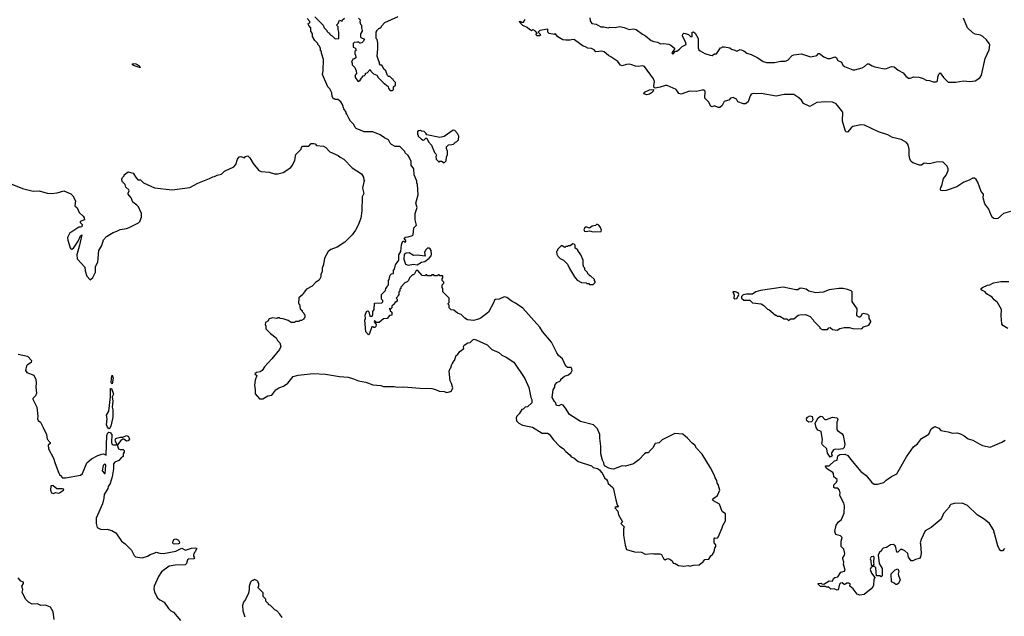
# Model space of a CAD drawing. Extents: x 2086813 to 2278017, y 548126 to 753336.
# Tile 384 of 461: x 2226553 to 2237734, y 642212 to 648987. Entities that reach past the tile are written whole.
import ezdxf

# ---------------------------------------------------------------- set-up
doc = ezdxf.new("R2010")
doc.units = 0

msp = doc.modelspace()

# ---------------------------------------------------------------- linework, layer by layer
at = {"layer": '0CON10XD'}
for points in [[(2229982, 648605), (2229980, 648625), (2229970, 648635), (2229970, 648665), (2229960, 648675), (2229958, 648688), (2229940, 648705), (2229938, 648718), (2229905, 648750), (2229880, 648795), (2229877, 648827), (2229860, 648855), (2229860, 648895), (2229835, 648920), (2229830, 648935), (2229832, 648948), (2229848, 648952), (2229848, 648965), (2229819, 648999)], [(2229905, 649020), (2230000, 648925), (2230010, 648895), (2230040, 648865), (2230040, 648855), (2230055, 648840), (2230070, 648835), (2230070, 648825), (2230085, 648810), (2230100, 648805), (2230135, 648770), (2230178, 648772), (2230178, 648845), (2230168, 648875), (2230170, 648905), (2230152, 648925), (2230170, 648945), (2230185, 648980), (2230215, 648970), (2230220, 648985), (2230240, 649005)], [(2230402, 649005), (2230420, 648985), (2230417, 648963), (2230425, 648938), (2230436, 648925), (2230433, 648895), (2230443, 648865), (2230443, 648855), (2230425, 648828), (2230422, 648795), (2230428, 648785), (2230470, 648765), (2230455, 648740), (2230437, 648723), (2230425, 648720), (2230415, 648720), (2230405, 648730), (2230385, 648730), (2230353, 648727), (2230342, 648715), (2230340, 648675), (2230358, 648668), (2230370, 648655), (2230370, 648635), (2230360, 648625), (2230360, 648595), (2230367, 648587), (2230370, 648555), (2230357, 648543), (2230335, 648540), (2230320, 648505), (2230330, 648495), (2230330, 648475), (2230360, 648445), (2230376, 648406), (2230378, 648375), (2230358, 648352), (2230366, 648326), (2230395, 648290), (2230405, 648290), (2230419, 648301), (2230452, 648348), (2230468, 648352), (2230480, 648365), (2230482, 648378), (2230498, 648382), (2230535, 648420), (2230542, 648402), (2230572, 648372), (2230608, 648358), (2230625, 648330), (2230682, 648272), (2230738, 648228), (2230740, 648205), (2230762, 648182), (2230788, 648182), (2230800, 648195), (2230800, 648225), (2230820, 648245), (2230820, 648275), (2230800, 648295), (2230795, 648310), (2230785, 648310), (2230755, 648340), (2230742, 648342), (2230730, 648355), (2230710, 648405), (2230690, 648425), (2230675, 648460), (2230665, 648470), (2230652, 648472), (2230640, 648485), (2230640, 648505), (2230630, 648515), (2230613, 648573), (2230622, 648655), (2230622, 648725), (2230612, 648762), (2230600, 648775), (2230600, 648845), (2230610, 648855), (2230610, 648865), (2230635, 648890), (2230645, 648890), (2230660, 648905), (2230660, 648915), (2230700, 648955), (2230850, 649025)], [(2237805, 646807), (2237725, 646786), (2237660, 646730), (2237635, 646724), (2237615, 646730), (2237601, 646741), (2237580, 646775), (2237559, 646835), (2237514, 646895), (2237493, 646965), (2237496, 647005), (2237473, 647035), (2237435, 647142), (2237415, 647172), (2237395, 647187), (2237375, 647189), (2237336, 647164), (2237275, 647142), (2237195, 647089), (2237075, 647046), (2237035, 647043), (2237015, 647048), (2237008, 647065), (2237015, 647083), (2237025, 647100), (2237044, 647185), (2237075, 647223), (2237097, 647275), (2237097, 647295), (2237086, 647325), (2237035, 647373), (2236961, 647369), (2236885, 647349), (2236825, 647357), (2236794, 647334), (2236770, 647335), (2236695, 647362), (2236675, 647377), (2236662, 647402), (2236652, 647452), (2236654, 647515), (2236642, 647565), (2236622, 647592), (2236564, 647625), (2236465, 647648), (2236411, 647681), (2236305, 647715), (2236145, 647791), (2236105, 647794), (2236015, 647774), (2235995, 647760), (2235955, 647710), (2235935, 647712), (2235927, 647733), (2235896, 647835), (2235900, 647935), (2235825, 648031), (2235785, 648049), (2235705, 648054), (2235605, 648047), (2235525, 648001), (2235455, 648036), (2235432, 648072), (2235401, 648101), (2235344, 648136), (2235235, 648137), (2235145, 648119), (2234975, 648149), (2234925, 648144), (2234885, 648150), (2234860, 648140), (2234848, 648122), (2234824, 648055), (2234795, 648032), (2234773, 648033), (2234708, 648055), (2234693, 648083), (2234655, 648103), (2234625, 648096), (2234606, 648074), (2234589, 648069), (2234552, 648058), (2234529, 648011), (2234505, 647988), (2234485, 647989), (2234445, 648009), (2234415, 647998), (2234400, 648005), (2234375, 648055), (2234334, 648094), (2234337, 648175), (2234327, 648187), (2234305, 648188), (2234235, 648172), (2234160, 648175), (2234063, 648143), (2234040, 648150), (2234008, 648195), (2233905, 648241), (2233885, 648241), (2233825, 648219), (2233768, 648208), (2233758, 648218), (2233754, 648234), (2233761, 648285), (2233752, 648315), (2233650, 648455), (2233625, 648464), (2233575, 648457), (2233545, 648460), (2233505, 648476), (2233475, 648480), (2233445, 648479), (2233395, 648463), (2233375, 648472), (2233344, 648514), (2233267, 648567), (2233240, 648580), (2233192, 648622), (2233165, 648628), (2233095, 648623), (2233075, 648644), (2233045, 648661), (2233005, 648664), (2232979, 648679), (2232952, 648685), (2232855, 648757), (2232835, 648762), (2232805, 648754), (2232755, 648754), (2232720, 648760), (2232665, 648792), (2232635, 648830), (2232625, 648820), (2232565, 648830), (2232550, 648845), (2232550, 648875), (2232545, 648880), (2232460, 648865), (2232440, 648845), (2232470, 648815), (2232457, 648803), (2232430, 648805), (2232420, 648815), (2232420, 648825), (2232430, 648835), (2232410, 648855), (2232385, 648870), (2232375, 648870), (2232365, 648860), (2232355, 648870), (2232345, 648870), (2232315, 648900), (2232265, 648922), (2232232, 648955), (2232228, 648965), (2232235, 648972), (2232255, 648960), (2232275, 648960), (2232292, 648988)], [(2233027, 649007), (2233030, 648975), (2233050, 648945), (2233100, 648935), (2233154, 648904), (2233185, 648904), (2233235, 648893), (2233255, 648902), (2233315, 648898), (2233365, 648908), (2233417, 648897), (2233475, 648874), (2233525, 648883), (2233555, 648876), (2233625, 648822), (2233659, 648805), (2233725, 648751), (2233755, 648738), (2233795, 648730), (2233831, 648711), (2233865, 648717), (2233925, 648709), (2233948, 648698), (2233990, 648665), (2233990, 648655), (2233960, 648605), (2233965, 648600), (2233975, 648600), (2234002, 648628), (2234015, 648630), (2234045, 648652), (2234075, 648682), (2234120, 648705), (2234117, 648725), (2234079, 648805), (2234085, 648823), (2234095, 648833), (2234115, 648829), (2234147, 648817), (2234170, 648795), (2234185, 648792), (2234190, 648795), (2234190, 648845), (2234205, 648850), (2234222, 648835), (2234258, 648775), (2234257, 648667), (2234266, 648646), (2234282, 648632), (2234335, 648602), (2234394, 648584), (2234415, 648582), (2234445, 648598), (2234465, 648600), (2234512, 648668), (2234525, 648670), (2234535, 648680), (2234555, 648680), (2234616, 648666), (2234635, 648652), (2234675, 648642), (2234695, 648630), (2234735, 648647), (2234775, 648632), (2234812, 648605), (2234861, 648591), (2234935, 648554), (2234994, 648514), (2235035, 648500), (2235125, 648499), (2235195, 648516), (2235245, 648517), (2235275, 648529), (2235325, 648581), (2235343, 648587), (2235432, 648598), (2235535, 648564), (2235590, 648575), (2235605, 648581), (2235625, 648602), (2235635, 648603), (2235685, 648564), (2235725, 648546), (2235755, 648546), (2235815, 648564), (2235825, 648556), (2235842, 648522), (2235885, 648505), (2235902, 648472), (2235919, 648455), (2236015, 648418), (2236035, 648416), (2236120, 648440), (2236148, 648455), (2236182, 648485), (2236195, 648486), (2236232, 648462), (2236262, 648452), (2236375, 648430), (2236398, 648432), (2236455, 648454), (2236485, 648451), (2236528, 648415), (2236585, 648383), (2236616, 648346), (2236645, 648323), (2236666, 648324), (2236705, 648337), (2236763, 648333), (2236805, 648322), (2236845, 648302), (2236886, 648296), (2236925, 648282), (2236959, 648281), (2236975, 648290), (2236979, 648335), (2236991, 648369), (2237005, 648383), (2237045, 648329), (2237095, 648278), (2237185, 648277), (2237225, 648286), (2237275, 648291), (2237344, 648284), (2237405, 648294), (2237457, 648325), (2237475, 648358), (2237517, 648545), (2237563, 648645), (2237570, 648700), (2237564, 648715), (2237530, 648760), (2237492, 648795), (2237465, 648812), (2237405, 648823), (2237376, 648836), (2237318, 648895), (2237272, 649005)], [(2230396, 646654), (2230366, 646595), (2230330, 646545), (2230245, 646460), (2230158, 646402), (2230085, 646377), (2230057, 646353), (2230013, 646277), (2230002, 646208), (2229988, 646165), (2229988, 646125), (2229974, 646096), (2229972, 646065), (2229955, 646030), (2229915, 646008), (2229875, 645962), (2229810, 645925), (2229773, 645877), (2229770, 645865), (2229722, 645828), (2229720, 645765), (2229730, 645755), (2229740, 645705), (2229760, 645685), (2229760, 645675), (2229780, 645655), (2229780, 645645), (2229790, 645635), (2229790, 645605), (2229780, 645595), (2229780, 645585), (2229755, 645570), (2229735, 645570), (2229725, 645560), (2229685, 645560), (2229675, 645550), (2229635, 645550), (2229602, 645572), (2229545, 645590), (2229513, 645593), (2229505, 645600), (2229485, 645600), (2229475, 645592), (2229425, 645600), (2229385, 645590), (2229370, 645565), (2229345, 645550), (2229340, 645525), (2229350, 645505), (2229350, 645475), (2229400, 645425), (2229466, 645376), (2229480, 645345), (2229507, 645317), (2229518, 645275), (2229505, 645240), (2229416, 645134), (2229332, 645045), (2229308, 645005), (2229285, 644988), (2229241, 644979), (2229222, 644965), (2229248, 644945), (2229228, 644895), (2229218, 644835), (2229227, 644783), (2229227, 644737), (2229275, 644680), (2229315, 644682), (2229370, 644715), (2229415, 644723), (2229462, 644785), (2229495, 644807), (2229550, 644825), (2229599, 644861), (2229660, 644935), (2229715, 644949), (2229885, 644968), (2230025, 644963), (2230184, 644936), (2230285, 644926), (2230345, 644910), (2230400, 644885), (2230485, 644870), (2230565, 644841), (2230654, 644834), (2230685, 644821), (2230805, 644820), (2230845, 644814), (2230915, 644816), (2231097, 644803), (2231235, 644799), (2231275, 644789), (2231315, 644768), (2231373, 644763), (2231405, 644753), (2231447, 644763), (2231458, 644772), (2231470, 644805), (2231458, 644855), (2231442, 644885), (2231430, 644995), (2231440, 645025), (2231450, 645035), (2231460, 645075), (2231470, 645085), (2231470, 645095), (2231490, 645115), (2231510, 645175), (2231525, 645180), (2231551, 645219), (2231597, 645253), (2231592, 645275), (2231601, 645289), (2231643, 645317), (2231667, 645323), (2231698, 645352), (2231715, 645358), (2231735, 645352), (2231860, 645295), (2231915, 645242), (2231995, 645208), (2232029, 645179), (2232076, 645156), (2232166, 645096), (2232291, 644911), (2232335, 644810), (2232358, 644698), (2232370, 644675), (2232370, 644635), (2232318, 644592), (2232293, 644587), (2232270, 644565), (2232255, 644560), (2232225, 644510), (2232200, 644485), (2232190, 644465), (2232193, 644433), (2232220, 644405), (2232264, 644384), (2232375, 644358), (2232485, 644292), (2232545, 644292), (2232565, 644282), (2232614, 644214), (2232684, 644144), (2232726, 644116), (2232754, 644084), (2232805, 644040), (2232815, 644022), (2232845, 644010), (2232895, 643970), (2233045, 643920), (2233065, 643900), (2233115, 643890), (2233137, 643877), (2233155, 643850), (2233165, 643850), (2233193, 643783), (2233218, 643765), (2233230, 643745), (2233235, 643720), (2233288, 643675), (2233298, 643655), (2233321, 643535), (2233338, 643478), (2233350, 643465), (2233345, 643450), (2233335, 643460), (2233325, 643450), (2233315, 643450), (2233312, 643442), (2233347, 643407), (2233353, 643363), (2233400, 643285), (2233380, 643265), (2233417, 643227), (2233410, 643205), (2233410, 643135), (2233428, 643018), (2233445, 642970), (2233535, 642943), (2233615, 642942), (2233657, 642917), (2233735, 642926), (2233755, 642921), (2233823, 642923), (2233843, 642913), (2233865, 642870), (2233883, 642853), (2233915, 642868), (2233935, 642862), (2233963, 642843), (2233974, 642814), (2233995, 642810), (2234035, 642788), (2234095, 642780), (2234145, 642788), (2234165, 642780), (2234205, 642792), (2234270, 642795), (2234290, 642815), (2234310, 642825), (2234333, 642857), (2234378, 642862), (2234401, 642899), (2234422, 642915), (2234440, 642945), (2234448, 642985), (2234460, 643005), (2234460, 643025), (2234438, 643045), (2234438, 643092), (2234448, 643102), (2234475, 643100), (2234485, 643110), (2234532, 643215), (2234538, 643242), (2234570, 643295), (2234570, 643375), (2234532, 643402), (2234500, 643485), (2234430, 643525), (2234422, 643535), (2234437, 643555), (2234479, 643585), (2234503, 643645), (2234485, 643710), (2234472, 643725), (2234468, 643755), (2234450, 643785), (2234445, 643810), (2234398, 643898), (2234303, 644053), (2234240, 644120), (2234218, 644155), (2234189, 644179), (2234136, 644236), (2234085, 644280), (2233994, 644286), (2233848, 644215), (2233815, 644180), (2233770, 644175), (2233742, 644125), (2233700, 644085), (2233695, 644070), (2233665, 644068), (2233648, 644055), (2233585, 643988), (2233525, 643943), (2233433, 643917), (2233395, 643922), (2233296, 643884), (2233270, 643885), (2233244, 643894), (2233195, 643920), (2233188, 643955), (2233172, 643985), (2233152, 644055), (2233152, 644145), (2233140, 644235), (2233142, 644275), (2233115, 644340), (2233070, 644385), (2232920, 644425), (2232795, 644503), (2232752, 644575), (2232725, 644608), (2232705, 644618), (2232675, 644602), (2232650, 644605), (2232638, 644638), (2232625, 644650), (2232600, 644695), (2232610, 644785), (2232630, 644815), (2232630, 644835), (2232652, 644868), (2232688, 644882), (2232700, 644895), (2232700, 644905), (2232741, 644939), (2232786, 644954), (2232815, 644980), (2232826, 645005), (2232824, 645024), (2232815, 645037), (2232775, 645038), (2232754, 645054), (2232718, 645135), (2232672, 645175), (2232652, 645205), (2232592, 645325), (2232490, 645445), (2232460, 645495), (2232427, 645535), (2232265, 645712), (2232185, 645768), (2232145, 645788), (2232085, 645832), (2232055, 645838), (2231997, 645813), (2231955, 645810), (2231945, 645800), (2231935, 645770), (2231878, 645665), (2231795, 645602), (2231765, 645588), (2231705, 645572), (2231638, 645578), (2231607, 645597), (2231565, 645640), (2231523, 645653), (2231485, 645690), (2231452, 645692), (2231430, 645715), (2231430, 645745), (2231420, 645755), (2231420, 645765), (2231430, 645775), (2231430, 645825), (2231360, 645895), (2231360, 645935), (2231350, 645945), (2231350, 645975), (2231370, 645995), (2231368, 646008), (2231350, 646025), (2231350, 646045), (2231360, 646055), (2231358, 646078), (2231325, 646080), (2231315, 646090), (2231305, 646090), (2231295, 646080), (2231265, 646080), (2231255, 646090), (2231235, 646090), (2231225, 646080), (2231185, 646080), (2231175, 646090), (2231165, 646090), (2231155, 646080), (2231123, 646083), (2231075, 646140), (2231055, 646140), (2231038, 646102), (2231025, 646090), (2231012, 646088), (2230980, 646055), (2230970, 646025), (2230955, 646010), (2230925, 646000), (2230882, 645948), (2230880, 645935), (2230870, 645925), (2230870, 645905), (2230860, 645895), (2230860, 645865), (2230850, 645855), (2230848, 645842), (2230830, 645825), (2230840, 645815), (2230838, 645792), (2230825, 645780), (2230812, 645778), (2230808, 645762), (2230780, 645735), (2230780, 645715), (2230768, 645702), (2230760, 645700), (2230755, 645710), (2230750, 645705), (2230760, 645700), (2230762, 645682), (2230780, 645665), (2230778, 645632), (2230752, 645628), (2230728, 645592), (2230685, 645590), (2230635, 645550), (2230605, 645550), (2230588, 645568), (2230582, 645568), (2230580, 645555), (2230600, 645525), (2230598, 645502), (2230585, 645490), (2230575, 645490), (2230565, 645500), (2230552, 645498), (2230527, 645423), (2230515, 645410), (2230484, 645444), (2230472, 645575), (2230480, 645595), (2230478, 645632), (2230490, 645675), (2230505, 645680), (2230518, 645668), (2230530, 645620), (2230555, 645620), (2230562, 645638), (2230562, 645675), (2230580, 645695), (2230582, 645768), (2230665, 645770), (2230678, 645782), (2230678, 645798), (2230660, 645815), (2230660, 645865), (2230708, 645912), (2230710, 645935), (2230728, 645952), (2230730, 645965), (2230740, 645975), (2230740, 646025), (2230750, 646035), (2230760, 646085), (2230775, 646100), (2230800, 646105), (2230800, 646145), (2230810, 646155), (2230820, 646205), (2230860, 646255), (2230860, 646315), (2230880, 646355), (2230888, 646432), (2230900, 646465), (2230905, 646470), (2230915, 646470), (2230925, 646460), (2230940, 646465), (2230938, 646478), (2230920, 646495), (2230933, 646517), (2230965, 646520), (2231015, 646537), (2231023, 646545), (2231028, 646622), (2231060, 646655), (2231044, 646714), (2231043, 646785), (2231067, 646855), (2231053, 646905), (2231077, 646997), (2231072, 647115), (2231062, 647135), (2231062, 647155), (2231032, 647225), (2231030, 647295), (2230998, 647335), (2230997, 647375), (2230977, 647427), (2230966, 647446), (2230930, 647475), (2230925, 647490), (2230879, 647539), (2230865, 647548), (2230818, 647548), (2230775, 647568), (2230760, 647585), (2230743, 647623), (2230695, 647646), (2230645, 647680), (2230565, 647713), (2230465, 647712), (2230375, 647752), (2230364, 647764), (2230348, 647795), (2230310, 647835), (2230295, 647860), (2230270, 647915), (2230260, 647925), (2230260, 647935), (2230233, 647973), (2230218, 648025), (2230200, 648055), (2230165, 648080), (2230135, 648080), (2230125, 648090), (2230115, 648090), (2230100, 648115), (2230098, 648155), (2230075, 648200), (2230053, 648223), (2229992, 648365), (2230000, 648405), (2230002, 648535), (2229982, 648605)], [(2227915, 648444), (2227847, 648465), (2227834, 648475), (2227834, 648486), (2227849, 648491), (2227873, 648485), (2227907, 648465), (2227917, 648455), (2227920, 648445), (2227915, 648444)], [(2233675, 648134), (2233640, 648145), (2233648, 648165), (2233705, 648191), (2233750, 648195), (2233747, 648175), (2233727, 648155), (2233705, 648141), (2233675, 648134)], [(2231375, 647360), (2231397, 647383), (2231400, 647425), (2231410, 647455), (2231412, 647495), (2231400, 647525), (2231400, 647545), (2231423, 647567), (2231462, 647568), (2231480, 647575), (2231502, 647598), (2231518, 647602), (2231538, 647622), (2231540, 647665), (2231526, 647696), (2231495, 647730), (2231475, 647732), (2231375, 647662), (2231325, 647650), (2231175, 647680), (2231165, 647700), (2231145, 647718), (2231115, 647720), (2231105, 647730), (2231080, 647725), (2231070, 647715), (2231070, 647685), (2231080, 647675), (2231080, 647665), (2231115, 647630), (2231135, 647620), (2231147, 647623), (2231165, 647640), (2231175, 647640), (2231195, 647600), (2231231, 647561), (2231265, 647480), (2231280, 647465), (2231287, 647447), (2231280, 647435), (2231282, 647402), (2231315, 647370), (2231325, 647380), (2231345, 647380), (2231375, 647360)], [(2226445, 647127), (2226585, 647070), (2226705, 647038), (2226775, 647042), (2226865, 647017), (2226915, 647013), (2226978, 647022), (2227055, 647044), (2227135, 647008), (2227157, 646985), (2227189, 646929), (2227178, 646875), (2227205, 646850), (2227227, 646797), (2227276, 646756), (2227287, 646735), (2227288, 646715), (2227240, 646695), (2227240, 646685), (2227262, 646662), (2227258, 646635), (2227245, 646630), (2227225, 646632), (2227145, 646579), (2227123, 646565), (2227096, 646514), (2227099, 646485), (2227126, 646396), (2227135, 646383), (2227145, 646381), (2227165, 646391), (2227219, 646471), (2227245, 646532), (2227258, 646545), (2227234, 646425), (2227202, 646315), (2227205, 646270), (2227292, 646175), (2227297, 646135), (2227316, 646076), (2227355, 646032), (2227385, 646058), (2227415, 646120), (2227413, 646185), (2227440, 646235), (2227453, 646365), (2227486, 646424), (2227504, 646486), (2227540, 646525), (2227615, 646571), (2227655, 646584), (2227694, 646606), (2227765, 646614), (2227798, 646628), (2227901, 646679), (2227918, 646695), (2227936, 646744), (2227937, 646785), (2227901, 646861), (2227885, 646880), (2227838, 646915), (2227820, 646965), (2227784, 647004), (2227784, 647016), (2227798, 647045), (2227793, 647055), (2227760, 647085), (2227750, 647115), (2227718, 647148), (2227712, 647175), (2227720, 647195), (2227740, 647215), (2227740, 647225), (2227785, 647260), (2227842, 647245), (2227875, 647190), (2227895, 647170), (2227925, 647168), (2227960, 647135), (2228085, 647078), (2228284, 647054), (2228485, 647080), (2228578, 647132), (2228708, 647182), (2228745, 647203), (2228765, 647207), (2228795, 647222), (2228845, 647232), (2228880, 647265), (2228985, 647317), (2229007, 647343), (2229026, 647404), (2229045, 647428), (2229065, 647432), (2229105, 647420), (2229118, 647432), (2229145, 647440), (2229165, 647420), (2229204, 647354), (2229270, 647275), (2229295, 647262), (2229385, 647257), (2229447, 647237), (2229483, 647237), (2229545, 647253), (2229633, 647307), (2229652, 647335), (2229677, 647393), (2229690, 647455), (2229750, 647515), (2229753, 647537), (2229765, 647552), (2229835, 647552), (2229865, 647580), (2229895, 647580), (2229907, 647577), (2229925, 647560), (2230005, 647550), (2230030, 647535), (2230075, 647488), (2230170, 647445), (2230194, 647424), (2230233, 647403), (2230328, 647305), (2230433, 647235), (2230457, 647197), (2230460, 647165), (2230470, 647155), (2230463, 647147), (2230446, 647074), (2230460, 647015), (2230443, 646975), (2230440, 646815), (2230426, 646734), (2230396, 646654)], [(2233065, 646579), (2233155, 646583), (2233160, 646595), (2233147, 646627), (2233128, 646655), (2233115, 646660), (2233105, 646660), (2233092, 646648), (2233055, 646642), (2233025, 646620), (2232995, 646632), (2232975, 646632), (2232958, 646605), (2232967, 646587), (2232985, 646580), (2233025, 646590), (2233065, 646579)], [(2230965, 646199), (2231025, 646211), (2231065, 646203), (2231115, 646234), (2231155, 646241), (2231205, 646278), (2231224, 646306), (2231230, 646325), (2231226, 646365), (2231214, 646384), (2231205, 646391), (2231185, 646391), (2231160, 646370), (2231151, 646345), (2231157, 646303), (2231065, 646314), (2231025, 646308), (2230975, 646340), (2230943, 646337), (2230921, 646319), (2230916, 646266), (2230935, 646212), (2230965, 646199)], [(2233065, 645980), (2233088, 646002), (2233090, 646015), (2233080, 646025), (2233080, 646035), (2233035, 646080), (2233025, 646080), (2233020, 646095), (2233005, 646100), (2233000, 646115), (2232970, 646145), (2232970, 646165), (2232960, 646175), (2232952, 646205), (2232950, 646255), (2232927, 646317), (2232890, 646365), (2232890, 646375), (2232862, 646392), (2232860, 646425), (2232848, 646438), (2232835, 646440), (2232805, 646420), (2232785, 646420), (2232775, 646410), (2232755, 646410), (2232745, 646400), (2232715, 646420), (2232702, 646418), (2232662, 646378), (2232660, 646365), (2232650, 646355), (2232653, 646323), (2232665, 646300), (2232690, 646275), (2232730, 646255), (2232775, 646210), (2232795, 646160), (2232852, 646065), (2232885, 646030), (2232933, 646003), (2232985, 646000), (2232995, 645990), (2233015, 645990), (2233025, 645980), (2233065, 645980)], [(2235835, 645462), (2235868, 645482), (2235915, 645492), (2235972, 645492), (2236015, 645480), (2236115, 645478), (2236135, 645498), (2236195, 645518), (2236220, 645555), (2236220, 645565), (2236200, 645595), (2236200, 645625), (2236185, 645638), (2236135, 645652), (2236117, 645643), (2236105, 645618), (2236095, 645610), (2236085, 645609), (2236060, 645625), (2236062, 645702), (2236007, 645785), (2236008, 645895), (2235995, 645907), (2235955, 645924), (2235906, 645936), (2235855, 645934), (2235745, 645918), (2235676, 645894), (2235595, 645886), (2235515, 645903), (2235485, 645926), (2235445, 645936), (2235415, 645938), (2235390, 645920), (2235365, 645918), (2235222, 645948), (2234965, 645913), (2234914, 645896), (2234875, 645870), (2234805, 645870), (2234768, 645862), (2234750, 645845), (2234750, 645825), (2234775, 645800), (2234845, 645800), (2234875, 645770), (2234975, 645760), (2235005, 645740), (2235045, 645700), (2235060, 645695), (2235135, 645630), (2235145, 645630), (2235155, 645620), (2235185, 645620), (2235235, 645590), (2235265, 645590), (2235285, 645570), (2235305, 645590), (2235345, 645590), (2235395, 645630), (2235413, 645637), (2235475, 645640), (2235528, 645618), (2235565, 645580), (2235570, 645565), (2235640, 645495), (2235640, 645485), (2235665, 645470), (2235725, 645470), (2235742, 645488), (2235755, 645490), (2235785, 645470), (2235835, 645462)], [(2237775, 645482), (2237718, 645515), (2237705, 645532), (2237698, 645625), (2237702, 645695), (2237656, 645775), (2237620, 645805), (2237595, 645836), (2237532, 645875), (2237515, 645898), (2237478, 645915), (2237471, 645925), (2237473, 645935), (2237485, 645944), (2237545, 645973), (2237570, 645975), (2237611, 645999), (2237696, 646014), (2237785, 646014)], [(2234675, 645818), (2234695, 645820), (2234717, 645853), (2234720, 645865), (2234712, 645885), (2234683, 645897), (2234650, 645895), (2234668, 645858), (2234662, 645825), (2234675, 645818)], [(2226535, 645190), (2226642, 645165), (2226689, 645115), (2226685, 645093), (2226642, 645068), (2226630, 645055), (2226621, 645005), (2226635, 644980), (2226715, 644951), (2226735, 644902), (2226742, 644865), (2226737, 644815), (2226743, 644745), (2226732, 644715), (2226704, 644686), (2226704, 644676), (2226748, 644588), (2226759, 644485), (2226757, 644455), (2226763, 644435), (2226788, 644415), (2226820, 644355), (2226858, 644275), (2226867, 644225), (2226898, 644185), (2226900, 644175), (2226878, 644155), (2226881, 644115), (2226939, 644009), (2226955, 643947), (2226996, 643836), (2227005, 643822), (2227030, 643805), (2227030, 643795), (2227040, 643785), (2227074, 643784), (2227245, 643816), (2227265, 643833), (2227315, 643955), (2227369, 644001), (2227441, 644039), (2227485, 644054), (2227505, 644056), (2227535, 644040), (2227542, 644265), (2227555, 644295), (2227565, 644304), (2227581, 644301), (2227598, 644275), (2227595, 644185), (2227605, 644162), (2227615, 644158), (2227660, 644160), (2227674, 644114), (2227695, 644106), (2227730, 644105), (2227740, 644095), (2227740, 644075), (2227730, 644055), (2227730, 644025), (2227705, 644012), (2227678, 643982), (2227635, 643964), (2227617, 643945), (2227618, 643888), (2227602, 643795), (2227579, 643721), (2227559, 643685), (2227556, 643664), (2227513, 643595), (2227510, 643555), (2227492, 643488), (2227423, 643325), (2227420, 643265), (2227435, 643220), (2227477, 643197), (2227545, 643203), (2227559, 643199), (2227600, 643185), (2227645, 643158), (2227710, 643065), (2227750, 643035), (2227822, 642962), (2227855, 642902), (2227869, 642889), (2227945, 642877), (2228005, 642894), (2228035, 642914), (2228082, 642928), (2228105, 642942), (2228145, 642928), (2228185, 642926), (2228325, 642951), (2228395, 642987), (2228435, 642962), (2228504, 642986), (2228545, 642990), (2228560, 642985), (2228562, 642975), (2228528, 642912), (2228527, 642895), (2228537, 642875), (2228530, 642865), (2228469, 642861), (2228458, 642855), (2228448, 642812), (2228433, 642797), (2228317, 642793), (2228250, 642780), (2228164, 642715), (2228130, 642665), (2228082, 642555), (2228077, 642525), (2228086, 642485), (2228120, 642420), (2228145, 642398), (2228195, 642372), (2228245, 642300), (2228270, 642275), (2228299, 642259), (2228378, 642165)], [(2227605, 644850), (2227594, 644865), (2227596, 644915), (2227605, 644950), (2227614, 644915), (2227605, 644850)], [(2227565, 644342), (2227549, 644359), (2227541, 644385), (2227546, 644455), (2227540, 644495), (2227565, 644540), (2227584, 644705), (2227584, 644795), (2227585, 644800), (2227595, 644800), (2227617, 644735), (2227602, 644705), (2227611, 644655), (2227602, 644585), (2227611, 644555), (2227611, 644475), (2227588, 644372), (2227575, 644346), (2227565, 644342)], [(2235515, 644418), (2235493, 644433), (2235488, 644455), (2235498, 644475), (2235525, 644487), (2235551, 644481), (2235558, 644442), (2235554, 644426), (2235545, 644420), (2235515, 644418)], [(2235755, 644020), (2235728, 644065), (2235720, 644115), (2235668, 644158), (2235663, 644175), (2235671, 644215), (2235655, 644310), (2235615, 644327), (2235596, 644355), (2235588, 644405), (2235620, 644465), (2235645, 644483), (2235665, 644480), (2235695, 644448), (2235715, 644448), (2235785, 644472), (2235836, 644466), (2235843, 644445), (2235834, 644415), (2235832, 644335), (2235841, 644321), (2235894, 644284), (2235904, 644264), (2235922, 644165), (2235915, 644127), (2235902, 644115), (2235847, 644107), (2235815, 644110), (2235795, 644101), (2235770, 644070), (2235770, 644055), (2235780, 644035), (2235765, 644022), (2235755, 644020)], [(2237738, 642982), (2237714, 642956), (2237695, 642954), (2237675, 642979), (2237661, 643011), (2237611, 643195), (2237565, 643267), (2237505, 643316), (2237427, 643365), (2237315, 643470), (2237255, 643496), (2237165, 643492), (2237125, 643480), (2237112, 643468), (2237110, 643455), (2237045, 643380), (2237016, 643314), (2236905, 643222), (2236837, 643183), (2236790, 643085), (2236780, 643045), (2236784, 643034), (2236789, 642925), (2236784, 642886), (2236771, 642869), (2236724, 642856), (2236695, 642840), (2236675, 642840), (2236648, 642885), (2236638, 642925), (2236606, 642956), (2236575, 642969), (2236555, 642970), (2236525, 642940), (2236515, 642940), (2236502, 642995), (2236493, 643013), (2236475, 643028), (2236440, 643025), (2236397, 642993), (2236360, 642985), (2236345, 642970), (2236340, 642955), (2236315, 642940), (2236300, 642905), (2236313, 642813), (2236348, 642755), (2236347, 642673), (2236335, 642660), (2236322, 642672), (2236282, 642672), (2236275, 642762), (2236255, 642780), (2236222, 642768), (2236212, 642745), (2236225, 642700), (2236262, 642652), (2236253, 642625), (2236250, 642565), (2236242, 642545), (2236222, 642525), (2236142, 642458), (2236095, 642451), (2236062, 642462), (2236018, 642525), (2235980, 642555), (2235982, 642582), (2235969, 642589), (2235945, 642587), (2235925, 642572), (2235915, 642572), (2235892, 642592), (2235875, 642590), (2235863, 642577), (2235847, 642513), (2235835, 642508), (2235802, 642522), (2235765, 642520), (2235735, 642550), (2235725, 642540), (2235705, 642550), (2235645, 642550), (2235620, 642575), (2235620, 642585), (2235655, 642588), (2235662, 642582), (2235685, 642578), (2235745, 642616), (2235785, 642610), (2235795, 642640), (2235808, 642652), (2235845, 642660), (2235878, 642712), (2235920, 642725), (2235928, 642735), (2235908, 642805), (2235911, 642825), (2235901, 642865), (2235901, 642875), (2235921, 642905), (2235924, 642925), (2235913, 642975), (2235882, 643005), (2235883, 643065), (2235893, 643105), (2235874, 643124), (2235821, 643141), (2235809, 643175), (2235823, 643245), (2235853, 643285), (2235885, 643313), (2235916, 643384), (2235918, 643468), (2235911, 643495), (2235866, 643585), (2235869, 643615), (2235863, 643645), (2235845, 643667), (2235808, 643668), (2235800, 643675), (2235800, 643705), (2235830, 643735), (2235838, 643755), (2235836, 643766), (2235797, 643797), (2235794, 643834), (2235787, 643845), (2235715, 643890), (2235702, 643915), (2235705, 643920), (2235745, 643920), (2235805, 643978), (2235836, 643984), (2235844, 644035), (2235865, 644051), (2235923, 644053), (2235959, 644039), (2235989, 643995), (2236105, 643858), (2236165, 643812), (2236230, 643730), (2236255, 643712), (2236293, 643713), (2236365, 643732), (2236392, 643758), (2236455, 643800), (2236515, 643828), (2236625, 644022), (2236703, 644135), (2236748, 644172), (2236795, 644230), (2236878, 644282), (2236905, 644340), (2236945, 644368), (2236989, 644349), (2237015, 644320), (2237095, 644306), (2237145, 644290), (2237195, 644294), (2237235, 644283), (2237280, 644260), (2237325, 644227), (2237375, 644211), (2237458, 644165), (2237485, 644152), (2237575, 644133), (2237705, 644188), (2237745, 644212)], [(2227665, 644160), (2227660, 644160), (2227642, 644202), (2227639, 644215), (2227645, 644230), (2227695, 644246), (2227725, 644246), (2227765, 644265), (2227790, 644255), (2227799, 644225), (2227786, 644204), (2227765, 644199), (2227735, 644222), (2227725, 644222), (2227702, 644208), (2227665, 644160)], [(2227525, 643832), (2227532, 643925), (2227527, 643937), (2227515, 643938), (2227501, 643925), (2227489, 643865), (2227515, 643832), (2227525, 643832)], [(2226935, 643607), (2226965, 643617), (2226995, 643611), (2227005, 643614), (2227041, 643635), (2227052, 643645), (2227053, 643655), (2227035, 643661), (2226975, 643658), (2226935, 643695), (2226922, 643698), (2226908, 643692), (2226902, 643645), (2226913, 643613), (2226935, 643607)], [(2228315, 643030), (2228296, 643036), (2228292, 643055), (2228305, 643084), (2228325, 643091), (2228357, 643077), (2228368, 643052), (2228365, 643039), (2228355, 643035), (2228315, 643030)], [(2236245, 642790), (2236258, 642805), (2236252, 642825), (2236258, 642885), (2236245, 642892), (2236224, 642886), (2236212, 642865), (2236220, 642845), (2236223, 642793), (2236245, 642790)], [(2236515, 642572), (2236503, 642573), (2236485, 642590), (2236453, 642603), (2236450, 642695), (2236495, 642740), (2236525, 642750), (2236538, 642725), (2236530, 642695), (2236534, 642674), (2236552, 642625), (2236532, 642585), (2236515, 642572)], [(2226944, 642175), (2226935, 642262), (2226905, 642317), (2226845, 642337), (2226794, 642334), (2226755, 642352), (2226695, 642348), (2226654, 642374), (2226620, 642405), (2226582, 642485), (2226588, 642515), (2226579, 642555), (2226597, 642585), (2226595, 642600), (2226565, 642610), (2226535, 642647)], [(2229535, 642200), (2229508, 642238), (2229473, 642273), (2229450, 642285), (2229400, 642335), (2229380, 642345), (2229380, 642355), (2229350, 642385), (2229350, 642405), (2229320, 642435), (2229318, 642478), (2229260, 642535), (2229260, 642545), (2229270, 642555), (2229270, 642585), (2229260, 642595), (2229260, 642605), (2229245, 642620), (2229215, 642630), (2229205, 642620), (2229195, 642620), (2229175, 642600), (2229161, 642555), (2229160, 642515), (2229150, 642475), (2229118, 642402), (2229096, 642374), (2229083, 642335), (2229087, 642275), (2229110, 642205)]]:
    msp.add_lwpolyline(points, dxfattribs=at)

doc.saveas('drawing.dxf')
